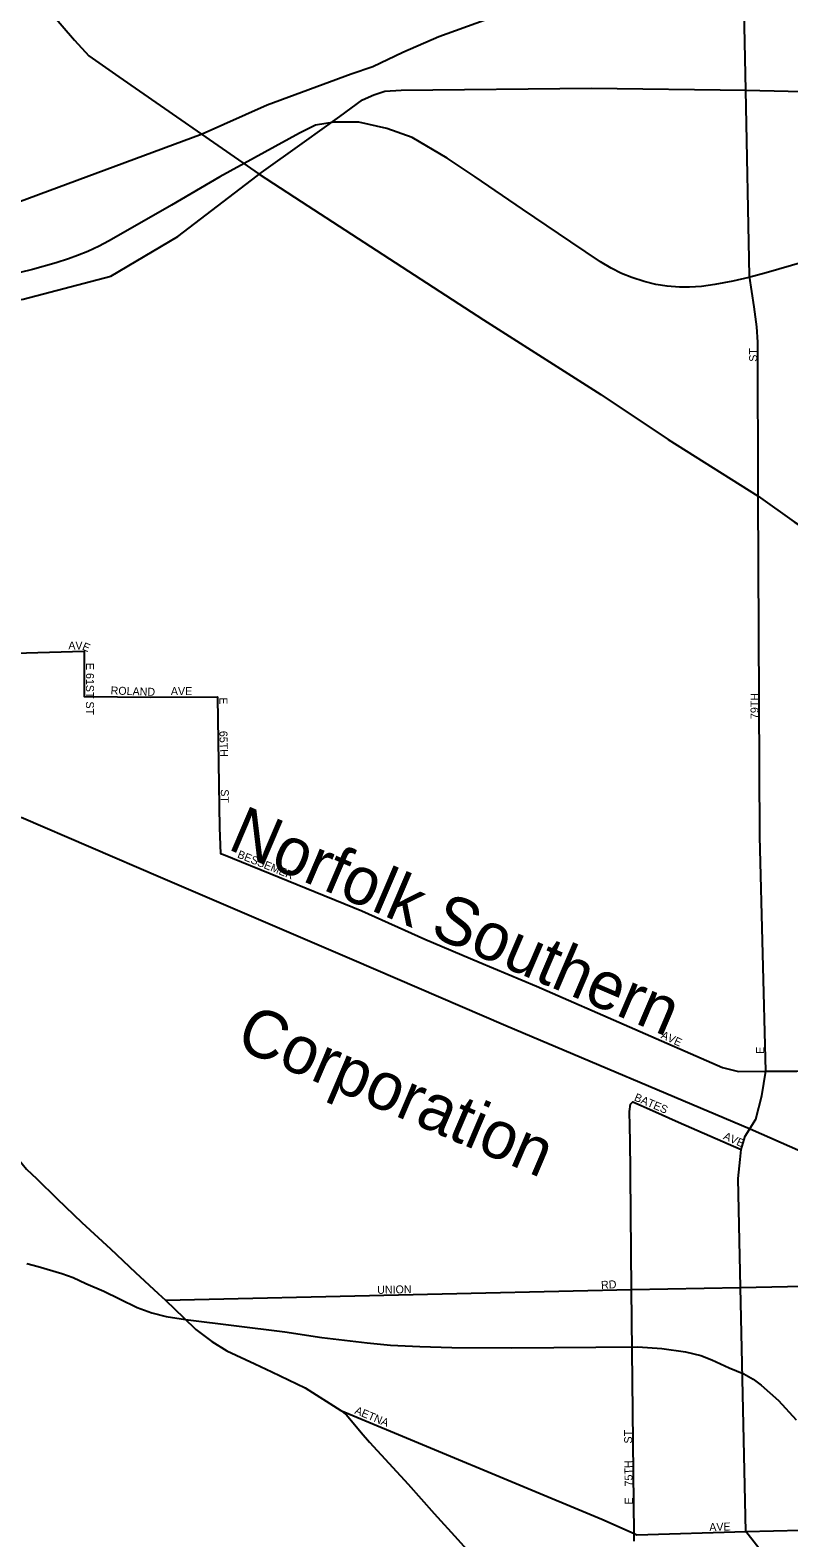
# Model space of a CAD drawing. Extents: x 2010165 to 2382125, y 1060529 to 1407316.
# Drawn here: x 2201731 to 2206485, y 1261303 to 1270754 of the extents above; entities that cross this region are included whole.
import ezdxf

# ---------------------------------------------------------------- set-up
doc = ezdxf.new("R2010")
doc.units = 0
for name, color, linetype in [('GM_P_County_Alignment', 7, 'Continuous'), ('GM_X_City_Street', 7, 'Continuous'), ('GM_X_City_Street_Text', 7, 'Continuous'), ('GM_X_Rail_Line', 7, 'Continuous'), ('GM_X_Rail_Line_Text', 7, 'Continuous'), ('GM_X_State_Route', 7, 'Continuous'), ('GM_X_US_Route', 7, 'Continuous')]:
    doc.layers.add(name, color=color, linetype=linetype)

msp = doc.modelspace()

# ---------------------------------------------------------------- linework, layer by layer
at = {"layer": 'GM_P_County_Alignment'}
msp.add_lwpolyline([(2201149.8, 1268978.6), (2201686.7, 1269068.3), (2202236.6, 1269212.3), (2202655.5, 1269461), (2203153, 1269840.7), (2203166.4, 1269850.3), (2203449.7, 1270053.9), (2203560.7, 1270133), (2203670.7, 1270211.6), (2203813.1, 1270316.4), (2203883.6, 1270348.4), (2203954, 1270370.9), (2204056.3, 1270377.4), (2205247.7, 1270390.6), (2206215.5, 1270377.7), (2207276.9, 1270351.3)], dxfattribs=at)
at = {"layer": 'GM_X_City_Street'}
for points in [[(2206340.8, 1264228.9), (2206340.9, 1264229.4), (2206303.4, 1265698.8), (2206293.1, 1267833.6), (2206289.9, 1268797.3), (2206283.5, 1268893.6), (2206267.4, 1269018.9), (2206238.5, 1269211.7), (2206215.5, 1270377.7), (2206209.6, 1270676.7), (2206199.9, 1271086.5), (2206178.7, 1271176.1), (2206136.3, 1271314.6), (2206115.1, 1271400.9), (2206108.6, 1271475.3), (2206085, 1271919.6)], [(2201197.6, 1266836.5), (2202069.5, 1266860.8), (2202069.5, 1266840.6)], [(2202069.5, 1266840.6), (2202069.5, 1266578.1)], [(2202069.5, 1266578.1), (2202069.5, 1266577.4), (2202486.4, 1266573.3), (2202903.3, 1266575.3), (2202903.4, 1266570)], [(2202903.4, 1266570), (2202916.4, 1265753.7), (2202923.3, 1265593.7), (2202942.6, 1265585.8)], [(2202942.6, 1265585.8), (2203808, 1265233.3), (2204202.9, 1265056.8), (2204544.9, 1264912), (2204903.7, 1264761), (2206069.5, 1264251.3), (2206168.4, 1264225.6), (2206340.9, 1264229.4)], [(2206340.9, 1264229.4), (2206534.5, 1264228.1), (2206670.3, 1264231.5), (2207250.5, 1264250.1), (2207283.7, 1264238.1), (2207310.5, 1264200.3), (2207844.7, 1264202.4), (2207856.8, 1263842), (2207876, 1263817), (2208048.6, 1263824.3), (2208200.5, 1263828.8), (2208184.2, 1264053), (2208156.2, 1264438.1), (2209401.7, 1264453.8)], [(2206179.2, 1263675.6), (2206185.8, 1263737.9), (2206211.9, 1263821.3), (2206278.2, 1263928.6), (2206315.9, 1264073.5), (2206340.8, 1264228.9)], [(2205488.2, 1263883.1), (2205486.7, 1263976.1), (2205491.9, 1264022.3), (2205507.7, 1264036.6), (2205630.7, 1263982.4), (2205794, 1263908.9), (2206185.8, 1263737.9)], [(2205515.8, 1261283.6), (2205515.3, 1261330.4), (2205499.3, 1262859.9), (2205489.3, 1263815.9), (2205488.7, 1263852.1), (2205488.2, 1263883.1)], [(2206256.9, 1259242.6), (2206489, 1259831.1), (2206609.9, 1260151.7), (2206655.5, 1260298.7), (2206537, 1260691.7), (2206428.6, 1260960.5), (2206417.2, 1261040.6), (2206428.7, 1261072.8), (2206363.3, 1261153.9), (2206214.1, 1261344), (2206181.3, 1262873.6), (2206166.6, 1263556.2), (2206179.2, 1263675.6)], [(2202578.8, 1262793.9), (2205499.3, 1262859.9), (2206181.3, 1262873.6), (2207064.6, 1262891.4)], [(2203676.4, 1262100.8), (2205312.1, 1261419.9), (2205515.3, 1261330.4), (2205531.9, 1261323.2), (2206214.1, 1261344), (2206734.3, 1261356.1), (2206734.9, 1261356.1)]]:
    msp.add_lwpolyline(points, dxfattribs=at)
at = {"layer": 'GM_X_Rail_Line'}
for points in [[(2201538.5, 1269634), (2202808, 1270103.9), (2203215.7, 1270285.5), (2203742.1, 1270480), (2203877.8, 1270525), (2204065, 1270615.1), (2204291.9, 1270714.1), (2204575.8, 1270816.7), (2204839.3, 1270914.6), (2204902.4, 1270936.2), (2204969, 1270958.4), (2205029, 1270977.6), (2205090.8, 1270996.8), (2205159.3, 1271014.2), (2205221.1, 1271031), (2205338.1, 1271055), (2205413.1, 1271069.5), (2205609.4, 1271098.2), (2205982.9, 1271150.1), (2206260.6, 1271187.2), (2206484.5, 1271215.3)], [(2207402.5, 1269539), (2206341.8, 1269232), (2206233.1, 1269202.7), (2206133, 1269180.1), (2206020.1, 1269158.8), (2205937.1, 1269146.6), (2205862, 1269141.7), (2205799.8, 1269141.7), (2205721.7, 1269148.4), (2205650.3, 1269159.4), (2205577.6, 1269177.1), (2205500.1, 1269203.3), (2205436.6, 1269228.4), (2205371.3, 1269261.3), (2205304.2, 1269301.6), (2205119.3, 1269426.1), (2204815.9, 1269631.2), (2204518.7, 1269833.2), (2204342.9, 1269951), (2204124.6, 1270079.7), (2203964.9, 1270137.8), (2203790.6, 1270176.5), (2203635.7, 1270176.5), (2203519.5, 1270157.2), (2203417.9, 1270108.7), (2202918.6, 1269833.8), (2202615.7, 1269656.8), (2202327.3, 1269492), (2202221.7, 1269430.9), (2202163.8, 1269400.3), (2202091.2, 1269365.3), (2202028.2, 1269340.5), (2201970.3, 1269319.5), (2201893.3, 1269295.9), (2201744.3, 1269252.7), (2201382.2, 1269166.1)], [(2201673.2, 1265821.2), (2202546.5, 1265444.3), (2203745.4, 1264931), (2204711.7, 1264515), (2206241.3, 1263866.5), (2206928.5, 1263563.9)], [(2201710.1, 1263022.5), (2201779.9, 1263005.1), (2201929.3, 1262961.1), (2202000.6, 1262934.5), (2202078.7, 1262897.4), (2202192.4, 1262848.8), (2202289.5, 1262801), (2202401, 1262747.2), (2202492, 1262713.1), (2202582.3, 1262690.3), (2202703.6, 1262672.9), (2203326.6, 1262594.3), (2203558.4, 1262559.9), (2203841.3, 1262526.5), (2203988.1, 1262511.4), (2204172, 1262502.2), (2204373, 1262496.2), (2204748.3, 1262494), (2205537.5, 1262499.8), (2205688.9, 1262489.3), (2205836, 1262469.6), (2205932.3, 1262446.1), (2206001.3, 1262419), (2206111.3, 1262369.5), (2206202.3, 1262330.8), (2206261.5, 1262297.4), (2206310.8, 1262259.5), (2206420.7, 1262163.7), (2206531, 1262042.4)]]:
    msp.add_lwpolyline(points, dxfattribs=at)
at = {"layer": 'GM_X_State_Route'}
for points in [[(2200772.9, 1264757.1), (2201243, 1264181.7), (2201706.6, 1263613.4), (2201771.4, 1263554), (2201900.8, 1263429.2), (2202054.6, 1263280.5), (2202234.6, 1263114.2), (2202390.3, 1262967.6), (2202531.9, 1262834.9), (2202578.8, 1262793.9), (2202693.4, 1262681.9), (2202769.4, 1262608.5), (2202868.5, 1262533.8), (2202963.8, 1262475.9), (2203138.9, 1262394.8), (2203244.2, 1262344.5)], [(2203244.2, 1262344.5), (2203454.4, 1262244.1), (2203676.4, 1262100.8), (2203712.6, 1262073.9), (2203805.7, 1261964)], [(2203805.7, 1261964), (2203857, 1261903.5), (2204098.2, 1261639.6), (2204262.4, 1261455), (2204410.3, 1261292.3), (2204550.2, 1261135.5), (2204617.8, 1261061.3), (2204630.8, 1261047.1), (2204718.4, 1260951), (2204730.9, 1260937.2)]]:
    msp.add_lwpolyline(points, dxfattribs=at)
at = {"layer": 'GM_X_US_Route'}
for points in [[(2201089, 1271799.5), (2201103.7, 1271741.7), (2201136.8, 1271685.3), (2201235.1, 1271582.1), (2201398.4, 1271399.1), (2202007.7, 1270691.1), (2202098.6, 1270592.2), (2202286.7, 1270461.5)], [(2202286.7, 1270461.5), (2203166.4, 1269850.3), (2203429.2, 1269679.8)], [(2203429.2, 1269679.8), (2204571.3, 1268938.6), (2205306.9, 1268469.6), (2205727.7, 1268186.9), (2206293.1, 1267833.6), (2206517.9, 1267671.1), (2206659.2, 1267580), (2206730.3, 1267533.9)]]:
    msp.add_lwpolyline(points, dxfattribs=at)

# ---------------------------------------------------------------- texts
at = {"layer": 'GM_X_City_Street_Text'}
for s, rotation, p in [('ST', 90, (2206285.6, 1268675.1)), ('A', 359.6721, (2201969.7, 1266871.7)), ('V', 359.65024, (2202013.7, 1266871.5)), ('E', 336.72251, (2202052.5, 1266872.3)), ('E 61ST ST', 270, (2202080.4, 1266787.5)), ('ROLAND', 357.98769, (2202234.1, 1266590.1)), ('AVE', 0.00001, (2202612.2, 1266585.7)), ('E', 270, (2202916.4, 1266571.9)), ('79TH', 90, (2206294.4, 1266435.5)), ('65TH', 271.3632, (2202916.4, 1266360.9)), ('ST', 270, (2202925.2, 1265995.5)), ('BESSEMER', 338.05026, (2203024.9, 1265568.6)), ('AVE', 335.22379, (2205678.5, 1264437.6)), ('E', 90, (2206329.6, 1264336.7)), ('BATES', 336.97706, (2205511, 1264046.2)), ('AVE', 336.04277, (2206070, 1263804.1)), ('RD', 3.01158, (2205308.9, 1262863.3)), ('UNION', 1.27238, (2203905.6, 1262832.5)), ('AETNA', 337.28348, (2203759.8, 1262083.8)), ('ST', 90, (2205502.4, 1261894.7)), ('75TH', 91.3632, (2205506.8, 1261626.1)), ('E', 90, (2205506.8, 1261511.9)), ('AVE', 1.9739, (2205986.7, 1261345.3))]:
    msp.add_text(s, height=50, rotation=rotation, dxfattribs=at).set_placement(p)
at = {"layer": 'GM_X_Rail_Line_Text'}
for s, rotation, p in [('Norfolk Southern', 336.84978, (2202960.4, 1265623.4)), ('Corporation', 336.87155, (2203007.6, 1264379.4))]:
    msp.add_text(s, height=299, rotation=rotation, dxfattribs=at).set_placement(p)

doc.saveas('drawing.dxf')
